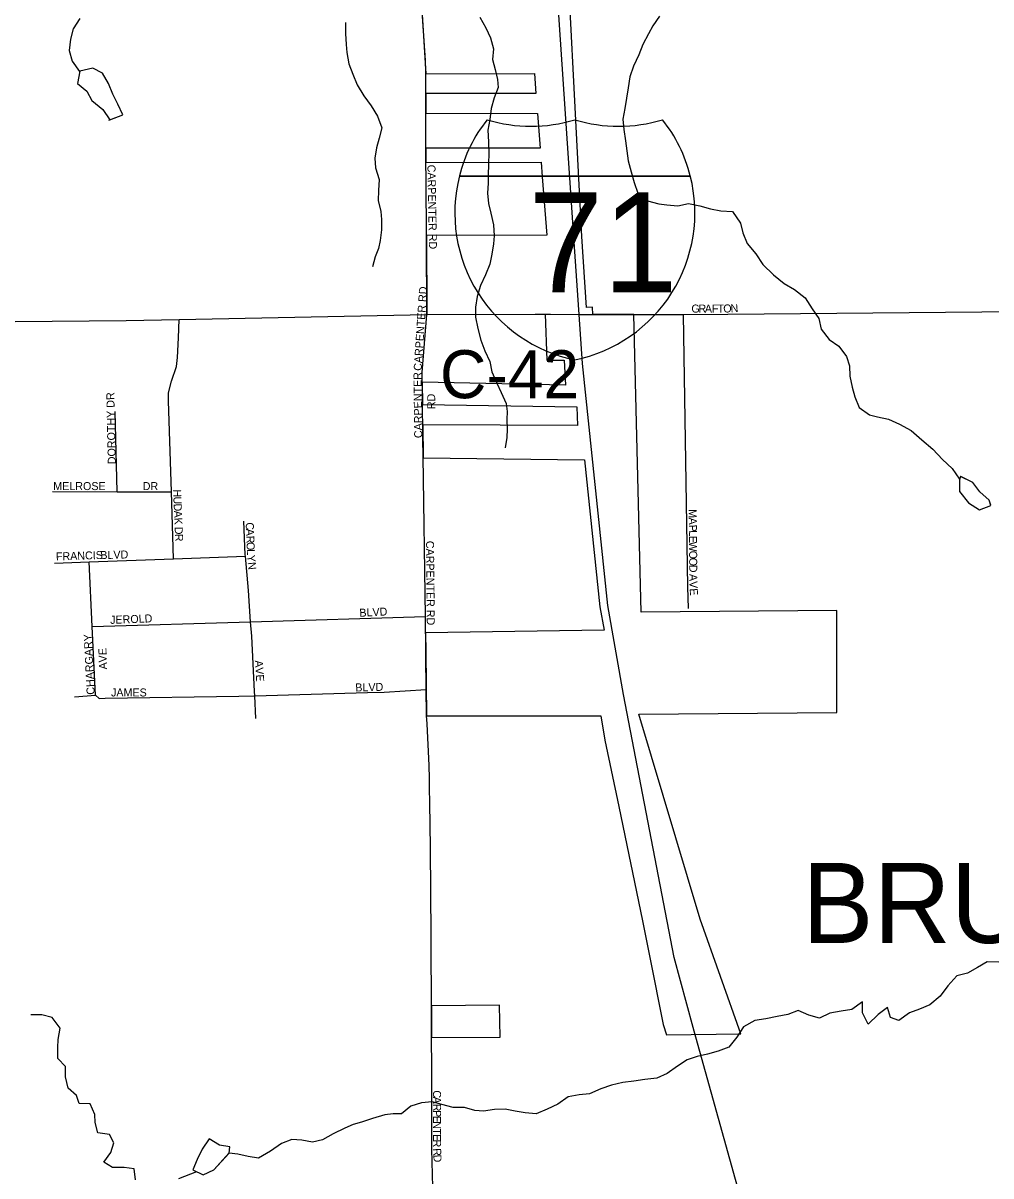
# Model space of a CAD drawing. Extents: x 1985906 to 2277390, y 930619 to 1324581.
# Drawn here: x 2156331 to 2162377, y 1183370 to 1190572 of the extents above; entities that cross this region are included whole.
import ezdxf

# ---------------------------------------------------------------- set-up
doc = ezdxf.new("R2010")
doc.units = 0
for name, color, linetype in [('GM_X_City_Street', 7, 'Continuous'), ('GM_X_City_Street_Text', 7, 'Continuous'), ('GM_X_Corporation', 7, 'Continuous'), ('GM_X_Corporation_Text', 7, 'Continuous'), ('GM_X_County_Road', 7, 'Continuous'), ('GM_X_County_Road_Text', 7, 'Continuous'), ('GM_X_Interstate_Location', 7, 'Continuous'), ('GM_X_Interstate_Route', 7, 'Continuous'), ('GM_X_Interstate_Shield', 7, 'Continuous'), ('GM_X_Minor_Lake', 7, 'Continuous'), ('GM_X_Minor_River', 7, 'Continuous')]:
    doc.layers.add(name, color=color, linetype=linetype)

msp = doc.modelspace()

# ---------------------------------------------------------------- linework, layer by layer
at = {"layer": 'GM_X_City_Street'}
for points in [[(2158846.2, 1190106.4), (2158846.7, 1190254.9), (2158846.5, 1190262.8)], [(2158847.1, 1189845.7), (2158846.9, 1189881), (2158845.9, 1190002.1)], [(2158850.9, 1189219.9), (2158849.3, 1189609.8), (2158847.9, 1189689.2)], [(2160732.9, 1188752.5), (2162320.2, 1188766.7), (2165169.1, 1188815.1)], [(2149705.6, 1188611.8), (2150389.9, 1188621.7), (2150928.5, 1188629.5), (2152052.8, 1188645.8), (2153260.8, 1188670.6), (2153336.9, 1188672.1), (2153462.7, 1188674.7), (2153765.3, 1188678.6), (2154435.8, 1188687.4), (2155102.7, 1188696), (2155342.5, 1188699.1), (2155737.4, 1188702.7), (2155795.4, 1188703.2), (2156282, 1188707.5), (2156974.4, 1188713.7), (2157305.1, 1188720.8), (2158852.9, 1188750.6)], [(2158823.2, 1188386.5), (2158823.2, 1188388.4), (2158852.9, 1188750.6)], [(2160371.8, 1188750.3), (2160456.7, 1188750.1), (2160732.9, 1188752.5)], [(2160487.8, 1186914.1), (2160483.6, 1187050.4), (2160456.7, 1188750.1)], [(2157270.8, 1187225.3), (2157257.4, 1187643.1), (2157239.1, 1188212.6), (2157240.3, 1188262.7), (2157259.2, 1188335.3), (2157289.8, 1188426), (2157294.9, 1188482.3), (2157301, 1188604.7), (2157305.1, 1188720.8)], [(2158829, 1187969.1), (2158828.9, 1187971.5), (2158825.4, 1188230)], [(2156919.5, 1187644.1), (2156905.7, 1188145.1)], [(2158851.6, 1186247.1), (2158851.4, 1186251.5), (2158849.7, 1186408.6), (2158847.5, 1186616.8), (2158847.2, 1186642.9), (2158844.1, 1186863.9), (2158830.4, 1187864.7)], [(2156515.1, 1187645.4), (2156919.5, 1187644.1), (2157257.4, 1187643.1)], [(2157776.6, 1186395.4), (2157759, 1186742.4), (2157752.5, 1186831.6), (2157738.4, 1187026.9), (2157719.6, 1187241.6), (2157718.9, 1187249.3), (2157709.6, 1187459.7)], [(2156528.2, 1187198.2), (2156744.3, 1187206.1), (2157270.8, 1187225.3), (2157719.6, 1187241.6)], [(2156783.5, 1186373.8), (2156763.3, 1186802.4), (2156744.3, 1187206.1)], [(2156763.3, 1186802.4), (2157752.5, 1186831.6), (2158844.1, 1186863.9)], [(2156651.5, 1186363.7), (2156783.5, 1186373.8), (2156805.9, 1186352.1), (2156843.9, 1186354.7), (2157678.8, 1186366), (2157773.3, 1186368.7)], [(2157773.3, 1186368.7), (2157777.9, 1186368.8), (2158481.5, 1186388.8), (2158587.5, 1186392.4), (2158849.7, 1186408.6)], [(2157785.1, 1186227.3), (2157777.9, 1186368.8), (2157776.6, 1186395.2), (2157776.6, 1186395.4)], [(2158854.2, 1186194.9), (2158851.6, 1186247.1)], [(2158866.7, 1185934.3), (2158854.2, 1186194.9)], [(2158873, 1185621.3), (2158872.8, 1185640.5), (2158870.7, 1185851.9), (2158866.7, 1185934.3)], [(2158891.7, 1183220.8), (2158884.6, 1183537.7), (2158884.6, 1184044.5), (2158882.3, 1184234.1), (2158882.2, 1184432), (2158877.3, 1185199.8), (2158875.7, 1185360.4)]]:
    msp.add_lwpolyline(points, dxfattribs=at)
at = {"layer": 'GM_X_Corporation'}
msp.add_lwpolyline([(2158809, 1190863.2), (2158846.7, 1190254.9), (2159525.2, 1190257.1), (2159534.8, 1190131.9), (2158846.3, 1190131.6), (2158845.9, 1190008.2), (2159544.3, 1190007.2), (2159560.8, 1189790.9), (2158847.3, 1189790.3), (2158847.7, 1189699.5), (2159567.6, 1189701.7), (2159574.5, 1189611.5), (2159602.2, 1189247.4), (2158851.3, 1189244.2), (2158852.9, 1188750.7), (2159591.9, 1188752.2), (2159602.3, 1188466.6), (2159711.2, 1188466.5), (2159719.1, 1188310), (2158824, 1188328.8), (2158825.9, 1188189.7), (2159789.4, 1188173.3), (2159793.7, 1188057.9), (2158827.7, 1188062.3), (2158830.5, 1187855.6), (2159838, 1187843.7), (2159934.5, 1186925.9), (2159960.6, 1186778.1), (2158845.5, 1186762.7), (2158847.2, 1186642.9), (2158851.5, 1186244.7), (2159940.2, 1186244.7), (2159965, 1186091.5), (2160051.7, 1185678.4), (2160200.3, 1184964), (2160246.5, 1184733.9), (2160330.3, 1184316.8), (2160350.7, 1184250.4), (2160814.4, 1184257.3), (2160560.4, 1184973.8), (2160176.7, 1186255.3), (2161414.7, 1186265.5), (2161414.9, 1186901.3), (2160192, 1186891.2), (2160145.5, 1188751), (2159890.7, 1188751.7), (2159888.5, 1188796.5), (2159851.5, 1188794.6), (2159821.7, 1189237.4), (2159743, 1190772.3)], dxfattribs=at)
msp.add_lwpolyline([(2158882.2, 1184432), (2158882.3, 1184234.1), (2159311.3, 1184236.1), (2159308, 1184436.6)], close=True, dxfattribs=at)
at = {"layer": 'GM_X_County_Road'}
for points in [[(2158846.5, 1190262.8), (2158845, 1190336.8), (2158809, 1190863.2), (2158807.8, 1191200.2)], [(2158845.9, 1190002.1), (2158845.9, 1190008.2), (2158846.2, 1190106.4)], [(2158847.9, 1189689.2), (2158847.7, 1189699.5), (2158847.1, 1189845.7)], [(2158852.9, 1188750.6), (2158850.9, 1189219.9)], [(2158852.9, 1188750.6), (2159530.4, 1188752.3), (2159625.9, 1188752.2)], [(2159625.9, 1188752.2), (2159804.3, 1188752), (2160068.5, 1188751.2), (2160165.4, 1188750.9)], [(2160165.4, 1188750.9), (2160371.8, 1188750.3)], [(2158825.4, 1188230), (2158825.3, 1188232.1), (2158823.2, 1188386.5)], [(2158830.4, 1187864.7), (2158830.4, 1187867.3), (2158829, 1187969.1)], [(2158875.7, 1185360.4), (2158873, 1185621.3)]]:
    msp.add_lwpolyline(points, dxfattribs=at)
at = {"layer": 'GM_X_Interstate_Route'}
for points in [[(2160517, 1184296.9), (2160398.7, 1184733.3), (2160082.4, 1186376.8), (2159984.1, 1186932.8), (2159824.9, 1188445.3), (2159804.3, 1188752), (2159771.8, 1189233.2), (2159670.7, 1190716), (2159597, 1191562.5), (2159554.2, 1191963.1), (2159435.3, 1192769)], [(2161580.1, 1180447.8), (2161325.7, 1181385.8), (2161297.9, 1181495.2), (2160522.9, 1184275), (2160517, 1184296.9)]]:
    msp.add_lwpolyline(points, dxfattribs=at)
at = {"layer": 'GM_X_Interstate_Shield'}
for p, q in [((2159056.3, 1189616.2), (2160499.1, 1189616.2)), ((2160499.1, 1189616.2), (2159056.3, 1189616.2)), ((2160499.1, 1189616.2), (2159056.3, 1189616.2))]:
    msp.add_line(p, q, dxfattribs=at)
for centre, start, end in [((2159965.2, 1189386.4), 141.66896, 165.80665), ((2159503.7, 1190864.4), 253.00908, 286.99093), ((2160051.6, 1190864.4), 253.00908, 286.99093), ((2159590.2, 1189386.4), 14.19335, 38.33104), ((2159965.2, 1189386.4), 165.80665, 258.46304), ((2159590.2, 1189386.4), 281.53696, 14.19335)]:
    msp.add_arc(centre, 937.5, start, end, dxfattribs=at)
at = {"layer": 'GM_X_Minor_Lake'}
for points in [[(2156685.2, 1190271.2), (2156671.8, 1190193.9), (2156728.7, 1190146.8), (2156759.9, 1190087.2), (2156829.1, 1190032.3), (2156872, 1189967.5)], [(2156685.2, 1190271.2), (2156671.8, 1190193.9), (2156728.7, 1190146.8), (2156759.9, 1190087.2), (2156829.1, 1190032.3), (2156872.4, 1189966.9)], [(2156872, 1189967.5), (2156953.9, 1189998.5), (2156922.7, 1190064.2), (2156891.4, 1190127.8), (2156864.1, 1190193.5), (2156826.8, 1190259), (2156766.2, 1190290), (2156685.2, 1190271.2)], [(2156867.7, 1189965.9), (2156953.9, 1189998.5), (2156922.7, 1190064.2), (2156891.4, 1190127.8), (2156864.1, 1190193.5), (2156826.8, 1190259), (2156766.2, 1190290), (2156685.2, 1190271.2)], [(2162186.1, 1187739.9), (2162180.1, 1187718.2), (2162181.4, 1187646), (2162236.9, 1187574.8), (2162305.8, 1187529.9), (2162375.7, 1187557.9)], [(2162185.7, 1187738.4), (2162180.1, 1187718.2), (2162181.4, 1187646), (2162236.9, 1187574.8), (2162305.8, 1187529.9), (2162376.3, 1187558.1)], [(2162375.7, 1187557.9), (2162364.8, 1187591.2), (2162307.7, 1187642.4), (2162264.5, 1187701.8), (2162186.1, 1187739.9)], [(2162375.3, 1187559.2), (2162364.8, 1187591.2), (2162307.7, 1187642.4), (2162264.5, 1187701.8), (2162188.4, 1187738.8)], [(2157618.4, 1183513), (2157623.2, 1183550.6), (2157557.3, 1183562.6), (2157493.3, 1183600.6), (2157449.4, 1183536.5), (2157417.5, 1183472.3), (2157391.5, 1183408.2)], [(2157618.3, 1183512.1), (2157623.2, 1183550.6), (2157557.3, 1183562.6), (2157493.3, 1183600.6), (2157449.4, 1183536.5), (2157417.5, 1183472.3), (2157391.5, 1183408.2)], [(2157391.5, 1183408.2), (2157455.4, 1183376.2), (2157523.3, 1183408.3), (2157618.4, 1183513)], [(2157391.5, 1183408.2), (2157455.4, 1183376.2), (2157523.3, 1183408.3), (2157616.6, 1183511.1)]]:
    msp.add_lwpolyline(points, dxfattribs=at)
at = {"layer": 'GM_X_Minor_River'}
for points in [[(2159184.8, 1190608.1), (2159222, 1190542.6), (2159251.3, 1190479), (2159268.6, 1190411.1), (2159263.8, 1190344.7), (2159279, 1190280.8), (2159294.2, 1190218.9), (2159299.2, 1190168.8), (2159274.3, 1190104.1), (2159255.5, 1190037.6), (2159246.8, 1189969.2), (2159234, 1189902.7), (2159239.3, 1189830.6), (2159240.6, 1189760.3), (2159237.9, 1189690.1), (2159237.2, 1189621.8), (2159236.1, 1189571.6), (2159231.3, 1189509.3), (2159238.5, 1189445.3), (2159253.7, 1189383.3), (2159269, 1189311.4), (2159274.3, 1189243.3), (2159269.3, 1189193), (2159258.4, 1189128.6), (2159247.6, 1189066.2), (2159218.8, 1188999.4), (2159187.9, 1188932.6), (2159167.2, 1188864), (2159156.4, 1188797.6), (2159157.6, 1188733.4), (2159170.9, 1188663.4), (2159190.3, 1188591.5), (2159215.6, 1188523.8), (2159246.9, 1188458.1), (2159260.1, 1188392.1), (2159289.5, 1188322.5), (2159316.6, 1188262.8), (2159348, 1188195.1), (2159354.9, 1188145.1), (2159353.8, 1188094.9), (2159355, 1188034.7), (2159353.9, 1187982.5), (2159343.1, 1187918.1)], [(2160306.7, 1190615.1), (2160265.8, 1190554.1), (2160238.7, 1190503.4), (2160201.8, 1190438.5), (2160177, 1190373.8), (2160144.2, 1190303), (2160121.4, 1190236.3), (2160110.7, 1190167.9), (2160099.9, 1190101.5), (2160089.1, 1190037.1), (2160078.3, 1189970.6), (2160083.5, 1189906.5), (2160094.8, 1189836.5), (2160102, 1189772.4), (2160111.2, 1189710.4), (2160128.5, 1189642.5), (2160147.7, 1189576.6), (2160171.1, 1189508.8), (2160232, 1189461.8), (2160302.5, 1189443.1), (2160352.7, 1189436), (2160421, 1189429.2), (2160486.8, 1189444.5), (2160559.2, 1189429.8), (2160625.7, 1189411), (2160690.1, 1189398.1), (2160762.3, 1189393.5), (2160811.7, 1189322.1), (2160826.9, 1189260.2), (2160854.2, 1189194.5), (2160907.5, 1189129.3), (2160952.8, 1189063.9), (2161018.1, 1188998.9), (2161085.3, 1188944), (2161150.1, 1188907.1), (2161217.2, 1188854.1), (2161260.5, 1188786.7), (2161301.7, 1188725.3), (2161317, 1188659.3), (2161366.3, 1188594), (2161427.2, 1188553), (2161474.5, 1188487.7), (2161493.6, 1188429.8), (2161494.8, 1188365.7), (2161510.1, 1188297.7), (2161527.3, 1188235.8), (2161554.5, 1188170.1), (2161617.5, 1188125.1), (2161667.8, 1188112), (2161736.2, 1188097.2), (2161804.9, 1188066.4), (2161877.8, 1188025.6), (2161945, 1187968.7), (2162014.2, 1187909.8), (2162073.5, 1187844.7), (2162134.7, 1187789.6), (2162180, 1187722.2)], [(2156686.2, 1190599.6), (2156643.4, 1190534.5), (2156626.5, 1190470), (2156619.8, 1190399.6), (2156637.1, 1190333.8), (2156684.4, 1190268.4)], [(2158345.8, 1190574.4), (2158345.1, 1190506.2), (2158348.4, 1190438), (2158353.3, 1190387.9), (2158366.7, 1190315.9), (2158389.9, 1190252.1), (2158417.2, 1190186.4), (2158460.5, 1190117), (2158505.8, 1190053.6), (2158545.1, 1189990.2), (2158572.5, 1189916.4), (2158555.7, 1189851.9), (2158538.8, 1189791.4), (2158527.9, 1189727), (2158533.1, 1189666.9), (2158554.4, 1189595), (2158551.7, 1189524.7), (2158548.9, 1189462.5), (2158566.2, 1189394.6), (2158569.1, 1189344.5), (2158570.3, 1189280.3), (2158561.5, 1189213.9), (2158550.5, 1189163.5), (2158529.4, 1189110.9), (2158514.5, 1189048.4)], [(2162425.9, 1184704.3), (2162353.7, 1184707.1), (2162293.7, 1184670.9), (2162229.8, 1184636.8), (2162163.8, 1184620.7), (2162107.9, 1184556.5), (2162060, 1184492.3), (2161996, 1184438.2), (2161930.1, 1184412.1), (2161868.1, 1184387.9), (2161802.2, 1184339.8), (2161750.2, 1184359.8), (2161730.1, 1184421.9), (2161672.2, 1184377.8), (2161610.3, 1184317.6), (2161574.2, 1184387.7), (2161574.2, 1184457.8), (2161508.2, 1184409.7), (2161442.2, 1184399.6), (2161370.3, 1184387.5), (2161306.3, 1184355.4), (2161238.3, 1184373.3), (2161172.3, 1184403.3), (2161108.4, 1184379.2), (2161042.4, 1184365.2), (2160970.4, 1184351.1), (2160902.5, 1184341), (2160830.5, 1184300.8), (2160788.6, 1184236.6), (2160738.7, 1184174.5), (2160672.7, 1184148.3), (2160606.8, 1184130.2), (2160542.8, 1184116.2), (2160478.8, 1184096.1), (2160418.9, 1184055.9), (2160354.9, 1184009.8), (2160289, 1183979.6), (2160215, 1183971.6), (2160147, 1183961.5), (2160077.1, 1183953.4), (2160007.1, 1183937.3), (2159939.2, 1183913.2), (2159869.2, 1183883), (2159805.2, 1183877), (2159735.3, 1183864.9), (2159671.3, 1183818.7), (2159605.4, 1183786.6), (2159535.4, 1183758.5), (2159467.4, 1183764.4), (2159405.5, 1183774.4), (2159341.5, 1183786.3), (2159275.5, 1183784.3), (2159207.5, 1183774.2), (2159153.5, 1183778.1), (2159087.5, 1183798.1), (2159017.6, 1183798.1), (2158947.6, 1183816), (2158885.6, 1183832), (2158819.6, 1183825.9), (2158753.6, 1183805.8), (2158695.7, 1183757.7), (2158643.7, 1183757.6), (2158591.7, 1183751.6), (2158513.8, 1183729.4), (2158445.8, 1183705.3), (2158393.9, 1183691.2), (2158341.9, 1183669.1), (2158267.9, 1183633), (2158202, 1183594.8), (2158138, 1183580.8), (2158072, 1183592.7), (2158010, 1183596.7), (2157946.1, 1183572.6), (2157876.2, 1183524.4), (2157802.2, 1183480.2), (2157736.2, 1183492.2), (2157672.2, 1183506.1), (2157618.3, 1183512.1)], [(2157032.6, 1183345.2), (2157024.5, 1183413.3), (2156962.5, 1183423.3), (2156890.6, 1183423.2), (2156834.6, 1183455.2), (2156878.5, 1183515.4), (2156898.4, 1183577.6), (2156870.4, 1183629.6), (2156798.4, 1183639.6), (2156782.4, 1183703.7), (2156778.3, 1183753.8), (2156750.3, 1183819.9), (2156682.3, 1183821.9), (2156664.3, 1183872), (2156612.2, 1183918), (2156596.2, 1183988.1), (2156596.1, 1184054.3), (2156548.1, 1184104.4), (2156548, 1184172.5), (2156550, 1184222.6), (2156561.9, 1184292.8), (2156511.9, 1184358.9), (2156447.9, 1184376.8), (2156379.9, 1184376.8)], [(2157414.7, 1183394.5), (2157302.5, 1183351.5)]]:
    msp.add_lwpolyline(points, dxfattribs=at)

# ---------------------------------------------------------------- texts
at = {"layer": 'GM_X_City_Street_Text'}
for s, rotation, p in [('CARPENTER RD', 271.10236, (2158856.7, 1189686.2)), ('CARPENTER RD', 86.14938, (2158820.3, 1188397.8)), ('G', 0.02186, (2160506, 1188763)), ('R', 0.02992, (2160550, 1188763)), ('A', 0.03786, (2160589.7, 1188763)), ('F', 0.02732, (2160633.7, 1188763.1)), ('T', 0.02732, (2160668.9, 1188763.1)), ('O', 1.44616, (2160705.4, 1188763.1)), ('N', 3.95371, (2160751.8, 1188764.3)), ('CARPENTER', 90.70696, (2158824.6, 1187979.1)), ('DOROTHY DR', 91.25837, (2156910.6, 1187816.2)), ('RD', 90, (2158905.3, 1188159.6)), ('MELROSE', 0.00001, (2156519.7, 1187654.2)), ('DR', 0.00001, (2157078.4, 1187654.2)), ('H', 271.79265, (2157268.3, 1187657.6)), ('U', 272.39419, (2157269.7, 1187613)), ('D', 272.4391, (2157271.5, 1187569)), ('A', 272.45115, (2157273.4, 1187525.1)), ('M', 270.52815, (2160489, 1187534.9)), ('K', 272.44874, (2157275.3, 1187481.1)), ('C', 272.40517, (2157721.5, 1187451.6)), ('A', 270.53371, (2160489.5, 1187482.1)), ('D', 272.46155, (2157277.7, 1187423.9)), ('R', 272.4537, (2157279.6, 1187379.9)), ('A', 272.41664, (2157723.1, 1187412)), ('P', 270.51913, (2160489.9, 1187438.1)), ('L', 270.53513, (2160490.3, 1187402.9)), ('R', 272.40517, (2157725, 1187368)), ('O', 272.40506, (2157726.6, 1187328.5)), ('CARPENTER RD', 270.55061, (2158847.9, 1187336.9)), ('E', 270.51913, (2160490.6, 1187367.7)), ('W', 270.53554, (2160490.9, 1187332.5)), ('FRANCIS', 1.94406, (2156536.9, 1187214.2)), ('BLVD', 1.50653, (2156814.2, 1187223)), ('L', 272.74149, (2157728.5, 1187284.2)), ('Y', 275.07518, (2157730.3, 1187246.8)), ('O', 270.52464, (2160491.5, 1187275.3)), ('O', 270.53371, (2160491.9, 1187231.3)), ('N', 275.98286, (2157734.3, 1187202.1)), ('D', 270.52464, (2160492.3, 1187187.3)), ('A', 270.53371, (2160492.8, 1187130.1)), ('V', 271.76215, (2160493.2, 1187084.9)), ('E', 274.38112, (2160494.7, 1187038.4)), ('JEROLD', 2.2055, (2156875.7, 1186818.2)), ('BLVD', 3.01098, (2158433.1, 1186862.2)), ('CHARGARY', 92.93676, (2156778.7, 1186377.1)), ('AVE', 91.97365, (2156855.8, 1186534.2)), ('AVE', 273.94312, (2157778.6, 1186589.5)), ('BLVD', 1.50668, (2158407, 1186395.8)), ('JAMES', 0.00001, (2156880.5, 1186365)), ('C', 270, (2158891.9, 1183904.8)), ('A', 270.01537, (2158891.9, 1183865.2)), ('R', 270, (2158891.9, 1183821.2)), ('P', 270.02058, (2158891.9, 1183781.6)), ('E', 270, (2158891.9, 1183746.4)), ('N', 270.01537, (2158891.9, 1183711.2)), ('T', 270, (2158891.9, 1183667.2)), ('E', 270.02058, (2158891.9, 1183632)), ('R', 270.01781, (2158891.9, 1183596.8)), ('R', 272.21416, (2158892.2, 1183541.9)), ('D', 272.83455, (2158893.8, 1183501.7))]:
    msp.add_text(s, height=50, rotation=rotation, dxfattribs=at).set_placement(p)
at = {"layer": 'GM_X_Corporation_Text'}
msp.add_text('BRUNSWICK', height=500, rotation=0.00001, dxfattribs=at).set_placement((2161197, 1184825.2))
at = {"layer": 'GM_X_County_Road_Text'}
msp.add_text('C-42', height=300, rotation=0.00001, dxfattribs=at).set_placement((2158935.2, 1188228))
at = {"layer": 'GM_X_Interstate_Location'}
for s in ['-', '.', ',']:
    msp.add_text(s, height=1, dxfattribs=at).set_placement((2159777.5, 1189217.3))
msp.add_text('71', height=1, rotation=0.00001, dxfattribs=at).set_placement((2159573.2, 1189010.3))
at = {"layer": 'GM_X_Interstate_Shield'}
msp.add_text('71', height=625, dxfattribs=at).set_placement((2159488.9, 1188889.7))

doc.saveas('drawing.dxf')
